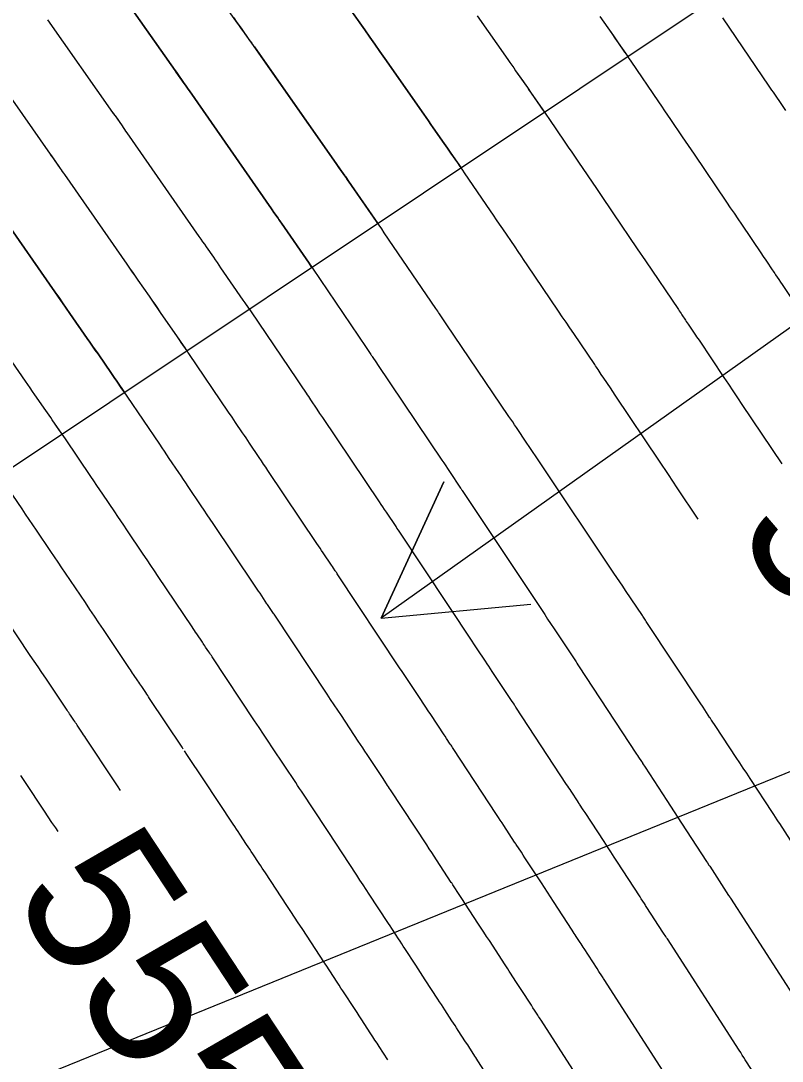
# Model space of a CAD drawing. Extents: x 954385 to 988206, y 1868364 to 1924553.
# Drawn here: x 955967.82 to 955998.24, y 1922683.52 to 1922725.09 of the extents above; entities that cross this region are included whole.
import ezdxf

# ---------------------------------------------------------------- set-up
doc = ezdxf.new("R2010")
doc.units = 0
for name, color, linetype in [('1', 7, 'Continuous'), ('Default', 7, 'Continuous'), ('Ex_Contour Labels', 7, 'Continuous'), ('Ex_Major Contours', 7, 'Continuous'), ('Ex_Minor Contours', 7, 'Continuous'), ('Slopes', 7, 'Continuous')]:
    doc.layers.add(name, color=color, linetype=linetype)

msp = doc.modelspace()

# ---------------------------------------------------------------- linework, layer by layer
at = {"layer": '1'}
for points in [[(956108.905, 1922801.644), (955952.628, 1922697.337), (955951.46, 1922699.202), (955948.072, 1922704.524), (955947.629, 1922705.157), (955944.469, 1922709.702), (955942.433, 1922712.847), (955941.046, 1922715.004), (955937.652, 1922720.33), (955937.434, 1922720.678), (955937.203, 1922721.047), (955937.147, 1922721.135), (955934.218, 1922725.632)], [(955979.449, 1922715.238), (955979.348, 1922715.385), (955979.336, 1922715.401), (955978.229, 1922717.009), (955978.196, 1922717.057), (955978.163, 1922717.105), (955978.13, 1922717.152), (955978.097, 1922717.2), (955977.932, 1922717.437), (955977.865, 1922717.532), (955977.832, 1922717.58), (955974.558, 1922722.288), (955974.506, 1922722.364), (955974.453, 1922722.439), (955974.4, 1922722.515), (955974.348, 1922722.59), (955974.031, 1922723.043), (955973.989, 1922723.103), (955971.029, 1922727.314)], [(955980.4, 1922726.372), (955981.556, 1922724.727), (955981.757, 1922724.441), (955981.958, 1922724.155), (955982.158, 1922723.869), (955982.359, 1922723.582), (955983.917, 1922721.364), (955984.013, 1922721.227), (955984.108, 1922721.091), (955984.204, 1922720.954), (955984.299, 1922720.818), (955984.734, 1922720.192), (955984.869, 1922719.997), (955985.005, 1922719.802), (955985.411, 1922719.218)], [(955976.325, 1922725.21), (955976.427, 1922725.065), (955976.577, 1922724.854), (955976.617, 1922724.797), (955976.933, 1922724.349), (955976.987, 1922724.273), (955977.041, 1922724.196), (955977.094, 1922724.12), (955977.148, 1922724.044), (955980.418, 1922719.387), (955980.566, 1922719.178), (955980.76, 1922718.901), (955980.786, 1922718.864), (955980.812, 1922718.826), (955980.916, 1922718.677), (955982.084, 1922716.997)], [(955986.047, 1922725.289), (955987.274, 1922723.542), (955987.353, 1922723.43), (955987.431, 1922723.318), (955987.509, 1922723.206), (955987.587, 1922723.094), (955988.055, 1922722.422), (955988.211, 1922722.197), (955988.738, 1922721.439)], [(955990.954, 1922725.258), (955991.426, 1922724.578), (955991.554, 1922724.394), (955991.682, 1922724.211), (955992.065, 1922723.659)], [(955976.953, 1922713.573), (955976.78, 1922713.824), (955976.706, 1922713.932), (955975.815, 1922715.226), (955975.743, 1922715.33), (955975.671, 1922715.434), (955975.599, 1922715.538), (955975.526, 1922715.642), (955975.237, 1922716.058), (955975.165, 1922716.161), (955975.093, 1922716.265), (955975.02, 1922716.369), (955974.948, 1922716.473), (955972.066, 1922720.617), (955972.019, 1922720.685), (955971.971, 1922720.754), (955971.923, 1922720.822), (955971.876, 1922720.891), (955971.598, 1922721.288), (955971.526, 1922721.391), (955971.499, 1922721.43), (955968.903, 1922725.123)], [(955974.458, 1922711.907), (955974.229, 1922712.24), (955974.152, 1922712.351), (955974.075, 1922712.462), (955973.401, 1922713.442), (955973.29, 1922713.603), (955973.179, 1922713.763), (955973.068, 1922713.924), (955972.956, 1922714.084), (955972.51, 1922714.725), (955972.398, 1922714.886), (955972.287, 1922715.046), (955972.175, 1922715.206), (955972.063, 1922715.367), (955969.575, 1922718.946), (955969.532, 1922719.007), (955969.489, 1922719.069), (955969.447, 1922719.13), (955969.404, 1922719.191), (955969.161, 1922719.539), (955969.119, 1922719.598), (955969.05, 1922719.697), (955969.022, 1922719.737), (955969.008, 1922719.757), (955966.776, 1922722.932)], [(955967.083, 1922717.275), (955969.179, 1922714.26), (955969.33, 1922714.044), (955969.481, 1922713.827), (955969.631, 1922713.61), (955969.782, 1922713.393), (955970.471, 1922712.404), (955970.579, 1922712.249), (955970.687, 1922712.093), (955970.795, 1922711.937), (955970.903, 1922711.78), (955971.445, 1922710.993), (955971.549, 1922710.843), (955971.652, 1922710.693), (955971.963, 1922710.242)], [(955969.468, 1922708.576), (955969.076, 1922709.145), (955969.011, 1922709.239), (955968.945, 1922709.334), (955968.88, 1922709.429), (955968.815, 1922709.524), (955968.383, 1922710.15), (955968.289, 1922710.286), (955968.195, 1922710.422), (955968.101, 1922710.558), (955968.007, 1922710.693), (955967.055, 1922712.061)]]:
    msp.add_lwpolyline(points, dxfattribs=at)
at = {"layer": 'Default'}
msp.add_arc((955068.332, 1922107.114), 1145.916, 31.460692, 46.414195, dxfattribs=at)
at = {"layer": 'Ex_Major Contours'}
for points in [[(955986.05, 1922725.284), (955987.274, 1922723.542), (955987.352, 1922723.43), (955987.43, 1922723.318), (955987.509, 1922723.207), (955987.587, 1922723.095), (955987.899, 1922722.647), (955987.977, 1922722.535), (955988.055, 1922722.423), (955988.133, 1922722.311), (955988.21, 1922722.199), (955988.568, 1922721.686), (955988.654, 1922721.562), (955988.739, 1922721.439), (955988.824, 1922721.316), (955988.908, 1922721.192), (955989.557, 1922720.239), (955989.693, 1922720.039), (955989.829, 1922719.839), (955989.965, 1922719.639), (955990.101, 1922719.439), (955990.816, 1922718.386), (955990.98, 1922718.146), (955991.143, 1922717.905), (955991.306, 1922717.664), (955991.47, 1922717.423), (955992.448, 1922715.977), (955992.774, 1922715.495), (955994.09, 1922713.55), (955994.125, 1922713.498), (955994.16, 1922713.446), (955994.195, 1922713.394), (955994.23, 1922713.342), (955994.37, 1922713.133), (955994.405, 1922713.081), (955994.44, 1922713.028), (955994.475, 1922712.976), (955994.51, 1922712.924), (955994.725, 1922712.606), (955994.772, 1922712.536), (955994.82, 1922712.466), (955994.867, 1922712.395), (955994.914, 1922712.325), (955995.906, 1922710.844), (955996.088, 1922710.574), (955996.269, 1922710.303), (955996.45, 1922710.033), (955996.631, 1922709.763), (955998.221, 1922707.386)], [(955993.603, 1922682.945), (955991.127, 1922686.786), (955991.103, 1922686.823), (955991.08, 1922686.859), (955991.056, 1922686.895), (955991.032, 1922686.932), (955990.914, 1922687.114), (955990.843, 1922687.223), (955990.323, 1922688.026), (955990.283, 1922688.086), (955990.244, 1922688.147), (955990.205, 1922688.208), (955990.165, 1922688.268), (955990.007, 1922688.511), (955989.968, 1922688.571), (955989.928, 1922688.632), (955989.889, 1922688.693), (955989.849, 1922688.753), (955989.098, 1922689.908), (955988.978, 1922690.094), (955988.857, 1922690.279), (955988.736, 1922690.464), (955988.615, 1922690.649), (955987.959, 1922691.65), (955987.887, 1922691.76), (955987.816, 1922691.87), (955987.61, 1922692.185), (955987.595, 1922692.207), (955987.561, 1922692.26), (955987.548, 1922692.28), (955987.118, 1922692.934), (955987.046, 1922693.044), (955986.973, 1922693.154), (955986.901, 1922693.264), (955986.829, 1922693.374), (955985.097, 1922696.014), (955985.067, 1922696.059), (955985.037, 1922696.105), (955985.007, 1922696.15), (955984.977, 1922696.195), (955984.827, 1922696.422), (955984.767, 1922696.513), (955984.737, 1922696.559), (955984.198, 1922697.373), (955984.098, 1922697.524), (955983.998, 1922697.675), (955983.898, 1922697.825), (955983.797, 1922697.976), (955983.371, 1922698.618), (955983.266, 1922698.775), (955983.162, 1922698.932), (955983.057, 1922699.089), (955982.953, 1922699.246), (955980.458, 1922703), (955980.439, 1922703.029), (955980.42, 1922703.057), (955980.401, 1922703.086), (955980.382, 1922703.114), (955980.305, 1922703.228), (955980.267, 1922703.285), (955980.229, 1922703.342), (955979.898, 1922703.84), (955979.836, 1922703.932), (955979.774, 1922704.024), (955979.713, 1922704.117), (955979.651, 1922704.209), (955977.693, 1922707.122), (955977.605, 1922707.252), (955977.518, 1922707.382), (955977.43, 1922707.512), (955977.343, 1922707.642), (955976.957, 1922708.216), (955976.888, 1922708.319), (955976.818, 1922708.423), (955976.748, 1922708.527), (955976.677, 1922708.63), (955976.397, 1922709.045), (955976.257, 1922709.252), (955976.116, 1922709.459), (955974.535, 1922711.796), (955974.497, 1922711.852), (955974.459, 1922711.908), (955974.421, 1922711.964), (955974.382, 1922712.019), (955974.191, 1922712.296), (955974.114, 1922712.407), (955974.076, 1922712.463), (955973.4, 1922713.442), (955973.289, 1922713.602), (955973.178, 1922713.763), (955973.067, 1922713.923), (955972.955, 1922714.084), (955972.509, 1922714.725), (955972.398, 1922714.886), (955972.286, 1922715.046), (955972.174, 1922715.206), (955972.063, 1922715.367), (955969.575, 1922718.946), (955969.532, 1922719.007), (955969.489, 1922719.069), (955969.447, 1922719.13), (955969.404, 1922719.191), (955969.175, 1922719.52), (955969.134, 1922719.579), (955969.051, 1922719.698), (955969.009, 1922719.757), (955966.776, 1922722.932)], [(955967.81, 1922694.932), (955967.863, 1922694.853), (955967.916, 1922694.773), (955967.969, 1922694.694), (955968.753, 1922693.513), (955968.902, 1922693.29), (955969.05, 1922693.067), (955969.199, 1922692.844), (955969.297, 1922692.696)]]:
    msp.add_lwpolyline(points, dxfattribs=at)
at = {"layer": 'Ex_Minor Contours'}
for points in [[(955998.788, 1922692.023), (955998.137, 1922693.018), (955998.089, 1922693.091), (955998.041, 1922693.165), (955997.897, 1922693.384), (955997.848, 1922693.458), (955996.958, 1922694.814), (955996.82, 1922695.025), (955996.681, 1922695.236), (955996.542, 1922695.447), (955996.403, 1922695.657), (955995.586, 1922696.89), (955995.415, 1922697.15), (955995.404, 1922697.166), (955995.393, 1922697.183), (955995.355, 1922697.243), (955995.353, 1922697.246), (955995.076, 1922697.665), (955994.956, 1922697.846), (955992.836, 1922701.05), (955992.805, 1922701.096), (955992.774, 1922701.142), (955992.667, 1922701.303), (955992.651, 1922701.326), (955991.983, 1922702.326), (955991.867, 1922702.5), (955991.75, 1922702.675), (955991.634, 1922702.849), (955991.517, 1922703.023), (955988.54, 1922707.466), (955988.13, 1922708.077), (955988.04, 1922708.213), (955987.616, 1922708.845), (955987.543, 1922708.954), (955987.469, 1922709.064), (955987.396, 1922709.173), (955987.322, 1922709.282), (955984.818, 1922712.982), (955984.68, 1922713.186), (955984.543, 1922713.389), (955984.508, 1922713.44), (955984.474, 1922713.491), (955984.439, 1922713.541), (955984.405, 1922713.592), (955982.341, 1922716.623), (955982.239, 1922716.773), (955982.136, 1922716.923), (955982.111, 1922716.961), (955982.085, 1922716.998), (955982.059, 1922717.035), (955982.033, 1922717.073), (955980.915, 1922718.677), (955980.863, 1922718.751), (955980.798, 1922718.844), (955980.772, 1922718.882), (955980.759, 1922718.9), (955980.528, 1922719.229), (955980.418, 1922719.385), (955977.044, 1922724.191), (955977.004, 1922724.249), (955976.69, 1922724.697), (955976.636, 1922724.773), (955976.582, 1922724.849), (955976.528, 1922724.925), (955976.474, 1922725.001), (955973.483, 1922729.216)], [(955971.029, 1922727.314), (955973.99, 1922723.104), (955974.036, 1922723.038), (955974.041, 1922723.032), (955974.348, 1922722.59), (955974.4, 1922722.515), (955974.453, 1922722.439), (955974.505, 1922722.364), (955974.558, 1922722.288), (955977.831, 1922717.579), (955977.931, 1922717.437), (955978.096, 1922717.199), (955978.129, 1922717.152), (955978.162, 1922717.104), (955978.195, 1922717.057), (955978.228, 1922717.009), (955979.337, 1922715.402), (955979.382, 1922715.337), (955979.427, 1922715.272), (955979.449, 1922715.239), (955979.472, 1922715.206), (955981.617, 1922712.036), (955981.699, 1922711.915), (955981.78, 1922711.795), (955981.801, 1922711.765), (955981.821, 1922711.735), (955981.841, 1922711.705), (955981.862, 1922711.675), (955982.025, 1922711.432), (955982.075, 1922711.357), (955984.642, 1922707.538), (955984.718, 1922707.425), (955984.794, 1922707.312), (955984.87, 1922707.198), (955984.945, 1922707.085), (955985.388, 1922706.42), (955985.41, 1922706.388), (955985.442, 1922706.339), (955985.453, 1922706.323), (955988.748, 1922701.366), (955988.865, 1922701.19), (955988.982, 1922701.015), (955989.011, 1922700.971), (955989.04, 1922700.927), (955989.069, 1922700.883), (955989.098, 1922700.839), (955990.002, 1922699.474), (955990.035, 1922699.424), (955990.077, 1922699.361), (955990.102, 1922699.323), (955992.416, 1922695.797), (955992.455, 1922695.737), (955992.494, 1922695.677), (955992.613, 1922695.496), (955992.616, 1922695.491), (955992.65, 1922695.439), (955992.662, 1922695.421), (955992.673, 1922695.403), (955992.759, 1922695.271), (955993.629, 1922693.943), (955993.777, 1922693.716), (955993.925, 1922693.49), (955994.073, 1922693.263), (955994.221, 1922693.037), (955995.215, 1922691.508), (955995.257, 1922691.443), (955995.309, 1922691.362), (955995.341, 1922691.314), (955996.097, 1922690.147), (955996.154, 1922690.061), (955996.173, 1922690.032), (955999.432, 1922684.976)], [(955994.883, 1922705.184), (955994.045, 1922706.434), (955993.69, 1922706.965), (955993.334, 1922707.496), (955991.569, 1922710.13), (955991.471, 1922710.277), (955991.372, 1922710.424), (955991.109, 1922710.817), (955991.011, 1922710.963), (955990.881, 1922711.158), (955990.848, 1922711.207), (955990.815, 1922711.255), (955990.783, 1922711.304), (955990.75, 1922711.353), (955989.907, 1922712.597), (955989.756, 1922712.821), (955989.605, 1922713.045), (955989.453, 1922713.268), (955989.302, 1922713.492), (955988.054, 1922715.336), (955987.932, 1922715.517), (955987.809, 1922715.698), (955987.686, 1922715.879), (955987.563, 1922716.059), (955987.072, 1922716.781), (955986.949, 1922716.962), (955986.826, 1922717.142), (955986.703, 1922717.323), (955986.58, 1922717.503), (955985.546, 1922719.023), (955985.479, 1922719.121), (955985.412, 1922719.218), (955985.344, 1922719.316), (955985.277, 1922719.413), (955985.005, 1922719.803), (955984.869, 1922719.997), (955984.734, 1922720.192), (955984.298, 1922720.817), (955984.203, 1922720.954), (955984.107, 1922721.09), (955984.012, 1922721.227), (955983.916, 1922721.363), (955982.359, 1922723.581), (955982.159, 1922723.868), (955981.958, 1922724.154), (955981.757, 1922724.44), (955981.556, 1922724.726), (955980.415, 1922726.351)], [(955990.954, 1922725.258), (955991.491, 1922724.487), (955991.683, 1922724.211), (955991.939, 1922723.844), (955992.002, 1922723.752), (955992.066, 1922723.66), (955992.129, 1922723.567), (955992.192, 1922723.475), (955993.298, 1922721.848), (955993.416, 1922721.674), (955993.534, 1922721.5), (955993.652, 1922721.327), (955993.77, 1922721.154), (955994.243, 1922720.46), (955994.361, 1922720.286), (955994.479, 1922720.113), (955994.596, 1922719.939), (955994.714, 1922719.765), (955996.015, 1922717.842), (955996.165, 1922717.622), (955996.314, 1922717.401), (955996.463, 1922717.181), (955996.612, 1922716.96), (955997.407, 1922715.786), (955997.457, 1922715.712), (955997.507, 1922715.638), (955997.557, 1922715.564), (955997.607, 1922715.49), (955997.841, 1922715.143), (955997.873, 1922715.094), (955997.906, 1922715.045), (955997.939, 1922714.996), (955997.972, 1922714.947), (955998.103, 1922714.752), (955998.168, 1922714.654), (955998.234, 1922714.556), (956000.004, 1922711.911)], [(955995.849, 1922725.209), (955997.704, 1922722.485), (955997.76, 1922722.403), (955997.815, 1922722.321), (955997.871, 1922722.239), (955997.927, 1922722.158), (955998.204, 1922721.748), (955998.37, 1922721.502)], [(955997.01, 1922683.197), (955996.764, 1922683.579), (955996.702, 1922683.674), (955996.641, 1922683.77), (955996.579, 1922683.865), (955996.518, 1922683.961), (955993.65, 1922688.409), (955993.62, 1922688.455), (955993.59, 1922688.501), (955993.5, 1922688.639), (955993.47, 1922688.685), (955992.832, 1922689.67), (955992.807, 1922689.708), (955992.782, 1922689.747), (955992.757, 1922689.785), (955992.732, 1922689.823), (955992.607, 1922690.015), (955992.557, 1922690.092), (955992.532, 1922690.13), (955991.659, 1922691.472), (955991.525, 1922691.678), (955991.391, 1922691.884), (955991.257, 1922692.09), (955991.122, 1922692.296), (955990.359, 1922693.46), (955990.291, 1922693.565), (955990.141, 1922693.794), (955990.126, 1922693.818), (955990.087, 1922693.878), (955990.08, 1922693.889), (955989.806, 1922694.306), (955989.76, 1922694.375), (955989.714, 1922694.445), (955989.668, 1922694.515), (955989.622, 1922694.585), (955987.599, 1922697.668), (955987.58, 1922697.697), (955987.561, 1922697.726), (955987.542, 1922697.755), (955987.523, 1922697.784), (955987.427, 1922697.929), (955987.369, 1922698.016), (955986.652, 1922699.1), (955986.586, 1922699.2), (955986.519, 1922699.301), (955986.452, 1922699.401), (955986.385, 1922699.502), (955986.051, 1922700.004), (955985.917, 1922700.205), (955985.851, 1922700.306), (955982.956, 1922704.661), (955982.931, 1922704.698), (955982.907, 1922704.735), (955982.845, 1922704.826), (955982.809, 1922704.881), (955982.422, 1922705.462), (955982.353, 1922705.565), (955982.284, 1922705.668), (955982.215, 1922705.771), (955982.146, 1922705.874), (955979.884, 1922709.239), (955979.771, 1922709.407), (955979.658, 1922709.575), (955979.41, 1922709.945), (955979.364, 1922710.012), (955979.319, 1922710.079), (955979.274, 1922710.146), (955979.229, 1922710.213), (955979.003, 1922710.547), (955978.867, 1922710.747), (955977.003, 1922713.501), (955976.979, 1922713.537), (955976.954, 1922713.573), (955976.929, 1922713.609), (955976.905, 1922713.645), (955976.781, 1922713.825), (955976.706, 1922713.932), (955975.814, 1922715.225), (955975.742, 1922715.329), (955975.67, 1922715.434), (955975.598, 1922715.538), (955975.526, 1922715.642), (955975.236, 1922716.057), (955975.164, 1922716.161), (955975.092, 1922716.265), (955975.019, 1922716.369), (955974.947, 1922716.473), (955972.066, 1922720.617), (955972.019, 1922720.686), (955971.971, 1922720.754), (955971.924, 1922720.822), (955971.876, 1922720.891), (955971.608, 1922721.276), (955971.572, 1922721.327), (955971.518, 1922721.405), (955971.5, 1922721.43), (955968.903, 1922725.123)], [(955990.689, 1922681.929), (955988.604, 1922685.163), (955988.572, 1922685.213), (955988.539, 1922685.263), (955988.507, 1922685.313), (955988.475, 1922685.363), (955988.346, 1922685.562), (955988.281, 1922685.661), (955988.216, 1922685.761), (955987.814, 1922686.382), (955987.76, 1922686.464), (955987.706, 1922686.547), (955987.652, 1922686.63), (955987.598, 1922686.713), (955987.382, 1922687.044), (955987.328, 1922687.127), (955987.274, 1922687.21), (955987.221, 1922687.293), (955987.167, 1922687.376), (955986.537, 1922688.344), (955986.43, 1922688.509), (955986.323, 1922688.674), (955986.215, 1922688.838), (955986.107, 1922689.003), (955985.559, 1922689.839), (955985.461, 1922689.989), (955985.363, 1922690.139), (955985.078, 1922690.575), (955985.065, 1922690.595), (955985.034, 1922690.644), (955985.017, 1922690.67), (955984.429, 1922691.563), (955984.331, 1922691.713), (955984.233, 1922691.863), (955984.134, 1922692.012), (955984.036, 1922692.162), (955982.594, 1922694.359), (955982.553, 1922694.421), (955982.513, 1922694.483), (955982.472, 1922694.545), (955982.431, 1922694.607), (955982.268, 1922694.854), (955982.186, 1922694.977), (955982.104, 1922695.101), (955981.654, 1922695.781), (955981.565, 1922695.915), (955981.477, 1922696.049), (955981.388, 1922696.183), (955981.299, 1922696.316), (955980.624, 1922697.331), (955980.482, 1922697.545), (955980.34, 1922697.759), (955980.197, 1922697.973), (955980.055, 1922698.187), (955977.96, 1922701.339), (955977.934, 1922701.378), (955977.908, 1922701.416), (955977.883, 1922701.455), (955977.857, 1922701.493), (955977.753, 1922701.648), (955977.727, 1922701.687), (955977.702, 1922701.725), (955977.676, 1922701.764), (955977.65, 1922701.803), (955977.374, 1922702.217), (955977.319, 1922702.299), (955977.265, 1922702.381), (955977.21, 1922702.463), (955977.155, 1922702.544), (955975.502, 1922705.004), (955975.383, 1922705.18), (955975.265, 1922705.357), (955975.146, 1922705.533), (955975.027, 1922705.709), (955974.505, 1922706.486), (955974.411, 1922706.627), (955974.316, 1922706.767), (955974.221, 1922706.908), (955974.126, 1922707.048), (955973.746, 1922707.609), (955973.651, 1922707.75), (955973.556, 1922707.89), (955973.461, 1922708.03), (955973.366, 1922708.171), (955972.066, 1922710.092), (955972.015, 1922710.167), (955971.963, 1922710.242), (955971.912, 1922710.318), (955971.86, 1922710.393), (955971.653, 1922710.693), (955971.549, 1922710.843), (955971.445, 1922710.993), (955970.902, 1922711.78), (955970.794, 1922711.936), (955970.686, 1922712.092), (955970.578, 1922712.248), (955970.47, 1922712.404), (955969.782, 1922713.393), (955969.631, 1922713.61), (955969.48, 1922713.827), (955969.329, 1922714.044), (955969.179, 1922714.26), (955967.083, 1922717.275)], [(955987.775, 1922680.914), (955986.081, 1922683.541), (955986.04, 1922683.604), (955985.999, 1922683.667), (955985.958, 1922683.73), (955985.917, 1922683.794), (955985.753, 1922684.046), (955985.671, 1922684.173), (955985.589, 1922684.299), (955985.294, 1922684.754), (955985.231, 1922684.851), (955985.168, 1922684.948), (955985.105, 1922685.045), (955985.042, 1922685.141), (955984.758, 1922685.578), (955984.689, 1922685.683), (955984.621, 1922685.788), (955984.552, 1922685.893), (955984.484, 1922685.999), (955983.976, 1922686.78), (955983.882, 1922686.924), (955983.788, 1922687.068), (955983.694, 1922687.212), (955983.6, 1922687.356), (955983.159, 1922688.029), (955983.097, 1922688.124), (955983.035, 1922688.219), (955982.973, 1922688.313), (955982.911, 1922688.408), (955982.546, 1922688.966), (955982.531, 1922688.989), (955982.507, 1922689.027), (955982.485, 1922689.061), (955981.741, 1922690.192), (955981.616, 1922690.382), (955981.492, 1922690.571), (955981.367, 1922690.761), (955981.242, 1922690.951), (955980.091, 1922692.705), (955980.04, 1922692.783), (955979.988, 1922692.861), (955979.937, 1922692.939), (955979.885, 1922693.018), (955979.678, 1922693.33), (955979.627, 1922693.409), (955979.575, 1922693.487), (955979.523, 1922693.565), (955979.472, 1922693.643), (955979.11, 1922694.189), (955979.033, 1922694.306), (955978.955, 1922694.423), (955978.878, 1922694.54), (955978.8, 1922694.657), (955977.877, 1922696.045), (955977.697, 1922696.316), (955977.517, 1922696.586), (955977.337, 1922696.856), (955977.158, 1922697.127), (955975.462, 1922699.678), (955975.43, 1922699.726), (955975.397, 1922699.775), (955975.364, 1922699.824), (955975.332, 1922699.873), (955975.201, 1922700.068), (955975.168, 1922700.117), (955975.136, 1922700.166), (955975.103, 1922700.214), (955975.071, 1922700.263), (955974.85, 1922700.594), (955974.803, 1922700.666), (955974.755, 1922700.737), (955974.707, 1922700.808), (955974.659, 1922700.88), (955973.31, 1922702.886), (955973.161, 1922703.109), (955973.011, 1922703.331), (955972.862, 1922703.554), (955972.712, 1922703.776), (955972.053, 1922704.757), (955971.934, 1922704.934), (955971.814, 1922705.111), (955971.694, 1922705.289), (955971.575, 1922705.466), (955971.095, 1922706.174), (955970.975, 1922706.351), (955970.855, 1922706.528), (955970.735, 1922706.705), (955970.615, 1922706.882), (955969.597, 1922708.387), (955969.533, 1922708.482), (955969.468, 1922708.577), (955969.403, 1922708.672), (955969.338, 1922708.766), (955969.076, 1922709.145), (955969.011, 1922709.24), (955968.945, 1922709.334), (955968.88, 1922709.429), (955968.815, 1922709.524), (955968.382, 1922710.15), (955968.289, 1922710.286), (955968.195, 1922710.422), (955968.1, 1922710.557), (955968.006, 1922710.693), (955967.054, 1922712.061)], [(955974.308, 1922695.995), (955974.26, 1922696.067), (955972.964, 1922698.016), (955972.925, 1922698.075), (955972.886, 1922698.134), (955972.846, 1922698.193), (955972.807, 1922698.252), (955972.649, 1922698.488), (955972.609, 1922698.547), (955972.57, 1922698.606), (955972.531, 1922698.665), (955972.491, 1922698.724), (955972.326, 1922698.972), (955972.286, 1922699.033), (955972.245, 1922699.093), (955972.204, 1922699.154), (955972.164, 1922699.215), (955971.119, 1922700.769), (955970.939, 1922701.038), (955970.758, 1922701.306), (955970.577, 1922701.575), (955970.397, 1922701.844), (955969.601, 1922703.027), (955969.457, 1922703.241), (955969.312, 1922703.455), (955969.168, 1922703.669), (955969.023, 1922703.883), (955968.444, 1922704.739), (955968.299, 1922704.953), (955968.154, 1922705.166), (955968.01, 1922705.38), (955967.865, 1922705.594), (955967.129, 1922706.682)], [(955971.802, 1922694.345), (955971.685, 1922694.522), (955971.498, 1922694.803), (955970.467, 1922696.355), (955970.421, 1922696.424), (955970.374, 1922696.493), (955970.328, 1922696.563), (955970.282, 1922696.632), (955970.072, 1922696.946), (955970.038, 1922696.996), (955970.004, 1922697.046), (955969.971, 1922697.097), (955969.937, 1922697.147), (955969.803, 1922697.349), (955969.769, 1922697.399), (955969.735, 1922697.45), (955969.702, 1922697.5), (955969.668, 1922697.55), (955968.812, 1922698.823), (955968.658, 1922699.052), (955968.505, 1922699.281), (955968.351, 1922699.51), (955968.197, 1922699.739), (955967.149, 1922701.298)], [(955982.477, 1922683.583), (955982.133, 1922684.112), (955982.05, 1922684.239), (955981.967, 1922684.367), (955981.884, 1922684.494), (955981.801, 1922684.621), (955981.415, 1922685.216), (955981.334, 1922685.339), (955981.254, 1922685.463), (955981.173, 1922685.586), (955981.093, 1922685.709), (955980.759, 1922686.218), (955980.684, 1922686.333), (955980.609, 1922686.448), (955980.534, 1922686.563), (955980.459, 1922686.678), (955980.014, 1922687.357), (955980.001, 1922687.377), (955979.98, 1922687.411), (955979.956, 1922687.447), (955979.953, 1922687.452), (955979.053, 1922688.82), (955978.902, 1922689.05), (955978.751, 1922689.28), (955978.6, 1922689.51), (955978.449, 1922689.739), (955977.589, 1922691.05), (955977.527, 1922691.145), (955977.464, 1922691.239), (955977.402, 1922691.334), (955977.339, 1922691.429), (955977.089, 1922691.807), (955977.027, 1922691.902), (955976.964, 1922691.996), (955976.902, 1922692.091), (955976.839, 1922692.185), (955976.567, 1922692.597), (955976.501, 1922692.697), (955976.434, 1922692.797), (955976.368, 1922692.897), (955976.302, 1922692.997), (955975.13, 1922694.759), (955974.912, 1922695.086), (955974.695, 1922695.413), (955974.477, 1922695.74), (955974.359, 1922695.919)]]:
    msp.add_lwpolyline(points, dxfattribs=at)
at = {"layer": 'Slopes'}
for points in [[(956057.131, 1922718.928), (955949.627, 1922675.185), (955953.309, 1922679.922), (955949.627, 1922675.185), (955955.571, 1922674.365)], [(956007.131, 1922718.928), (955982.218, 1922701.222), (955984.715, 1922706.677), (955982.218, 1922701.222), (955988.191, 1922701.787)]]:
    msp.add_lwpolyline(points, dxfattribs=at)

# ---------------------------------------------------------------- texts
at = {"layer": 'Ex_Contour Labels'}
for s, rotation, p in [('565', 303.4202, (955996.307, 1922704.84)), ('555', 303.3507, (955967.38, 1922690.152))]:
    msp.add_text(s, height=6, rotation=rotation, dxfattribs=at).set_placement(p)

doc.saveas('drawing.dxf')
